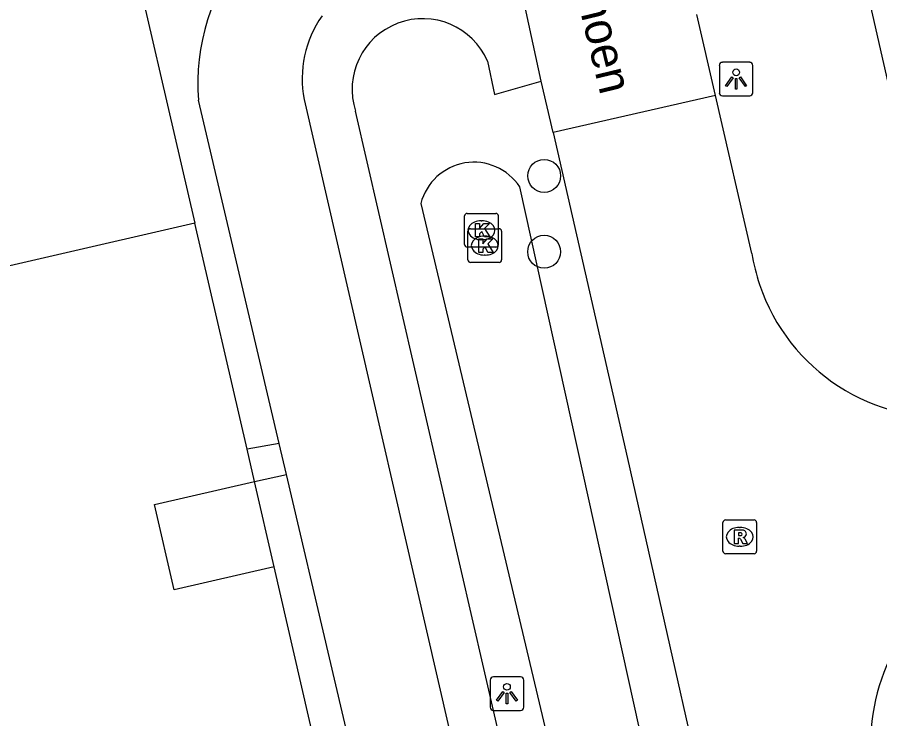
# Model space of a CAD drawing. Extents: x 156414 to 157775, y 382335 to 383765.
# Drawn here: x 156805.84 to 156831.46, y 383317.14 to 383337.97 of the extents above; entities that cross this region are included whole.
import ezdxf

# ---------------------------------------------------------------- set-up
doc = ezdxf.new("R2010")
doc.units = 0
for name, color, linetype in [('IMGEO_Boom', 7, 'Continuous'), ('IMGEO_Fietspad_gesloten', 7, 'Continuous'), ('IMGEO_Greppel_droge_sloot', 7, 'Continuous'), ('IMGEO_Groenvoorziening', 7, 'Continuous'), ('IMGEO_Kolk', 7, 'Continuous'), ('IMGEO_Lichtpunt', 7, 'Continuous'), ('IMGEO_Openbare_ruimte_label', 7, 'Continuous'), ('IMGEO_Pand', 7, 'Continuous'), ('IMGEO_Rijbaan_lokaal_gesloten', 7, 'Continuous'), ('IMGEO_Rioolput', 7, 'Continuous'), ('IMGEO_Voetpad_open', 7, 'Continuous')]:
    doc.layers.add(name, color=color, linetype=linetype)

msp = doc.modelspace()

# ---------------------------------------------------------------- linework, layer by layer
at = {"layer": 'IMGEO_Boom'}
for centre in [(156821.495, 383333.263), (156821.493, 383331.01)]:
    msp.add_circle(centre, 0.489, dxfattribs=at)
at = {"layer": 'IMGEO_Fietspad_gesloten'}
for points in [[(156813.619, 383325.318), (156812.124, 383331.685), (156811.226, 383335.509)], [(156814.362, 383335.533), (156819.323, 383313.996), (156823.788, 383294.684), (156824.225, 383292.861)], [(156813.837, 383324.392), (156813.619, 383325.318)], [(156820.926, 383293.979), (156816.394, 383313.504), (156813.837, 383324.392)]]:
    msp.add_lwpolyline(points, dxfattribs=at)
for centre, radius, start, end in [((156817.575, 383336.008), 6.368, 140.9375, 184.4933), ((156817.588, 383336.139), 3.283, 145.101, 190.6339)]:
    msp.add_arc(centre, radius, start, end, dxfattribs=at)
at = {"layer": 'IMGEO_Greppel_droge_sloot'}
for points in [[(156828.571, 383297.615), (156820.769, 383332.936)], [(156817.831, 383332.448), (156826.207, 383297.109)]]:
    msp.add_lwpolyline(points, dxfattribs=at)
msp.add_arc((156819.408, 383332.041), 1.629, 33.3181, 165.5433, dxfattribs=at)
at = {"layer": 'IMGEO_Groenvoorziening'}
for points in [[(156812.669, 383325.146), (156811.118, 383331.861)], [(156816.502, 383308.476), (156813.474, 383321.659)]]:
    msp.add_lwpolyline(points, dxfattribs=at)
at = {"layer": 'IMGEO_Kolk'}
for p, q in [((156819.131, 383331.223), (156819.131, 383332.075)), ((156819.206, 383332.149), (156820.058, 383332.149)), ((156819.619, 383331.929), (156819.644, 383331.929)), ((156820.132, 383332.075), (156820.132, 383331.223)), ((156819.304, 383331.693), (156820.156, 383331.693)), ((156819.229, 383330.767), (156819.229, 383331.619)), ((156819.717, 383331.473), (156819.742, 383331.473)), ((156820.23, 383331.619), (156820.23, 383330.767)), ((156820.058, 383331.149), (156819.206, 383331.149)), ((156819.642, 383331.369), (156819.617, 383331.369)), ((156819.74, 383330.913), (156819.715, 383330.913)), ((156820.156, 383330.693), (156819.304, 383330.693))]:
    msp.add_line(p, q, dxfattribs=at)
for points in [[(156819.131, 383331.223), (156819.131, 383332.075)], [(156819.206, 383332.149), (156820.058, 383332.149)], [(156820.132, 383332.075), (156820.132, 383331.223)], [(156819.304, 383331.693), (156820.156, 383331.693)], [(156819.452, 383331.849), (156819.575, 383331.849), (156819.575, 383331.698), (156819.705, 383331.849), (156819.869, 383331.849), (156819.723, 383331.698), (156819.876, 383331.449), (156819.724, 383331.449), (156819.639, 383331.613), (156819.575, 383331.546), (156819.575, 383331.449), (156819.452, 383331.449), (156819.452, 383331.849)], [(156819.229, 383330.767), (156819.229, 383331.619)], [(156819.55, 383331.393), (156819.673, 383331.393), (156819.673, 383331.242), (156819.803, 383331.393), (156819.967, 383331.393), (156819.821, 383331.242), (156819.974, 383330.993), (156819.822, 383330.993), (156819.737, 383331.157), (156819.673, 383331.09), (156819.673, 383330.993), (156819.55, 383330.993), (156819.55, 383331.393)], [(156820.23, 383331.619), (156820.23, 383330.767)], [(156820.058, 383331.149), (156819.206, 383331.149)], [(156820.156, 383330.693), (156819.304, 383330.693)]]:
    msp.add_lwpolyline(points, dxfattribs=at)
for centre, start, end in [((156819.208, 383332.073), 91.552, 178.448), ((156819.208, 383332.073), 91.552, 178.448), ((156820.056, 383332.073), 1.552, 88.448), ((156820.056, 383332.073), 1.552, 88.448), ((156819.306, 383331.617), 91.552, 178.448), ((156819.306, 383331.617), 91.552, 178.448), ((156820.154, 383331.617), 1.552, 88.448), ((156820.154, 383331.617), 1.552, 88.448), ((156819.208, 383331.225), 181.552, 268.448), ((156819.208, 383331.225), 181.552, 268.448), ((156820.056, 383331.225), 271.552, 358.448), ((156820.056, 383331.225), 271.552, 358.448), ((156819.306, 383330.769), 181.552, 268.448), ((156819.306, 383330.769), 181.552, 268.448), ((156820.154, 383330.769), 271.552, 358.448), ((156820.154, 383330.769), 271.552, 358.448)]:
    msp.add_arc(centre, 0.0765, start, end, dxfattribs=at)
for centre, major_axis, ratio, start_param, end_param in [((156819.618, 383331.649), (-0.387, 0.002), 0.722429, 4.712389, 7.853982), ((156819.643, 383331.649), (-0.39, 0.002), 0.717154, 1.570796, 4.712389), ((156819.716, 383331.193), (-0.387, 0.002), 0.722429, 4.712389, 7.853982), ((156819.741, 383331.193), (-0.39, 0.002), 0.717154, 1.570796, 4.712389)]:
    msp.add_ellipse(centre, major_axis=major_axis, ratio=ratio, start_param=start_param, end_param=end_param, dxfattribs=at)
at = {"layer": 'IMGEO_Lichtpunt'}
for p, q in [((156826.698, 383336.541), (156826.698, 383335.734)), ((156826.698, 383336.541), (156826.698, 383335.734)), ((156827.6, 383336.636), (156826.792, 383336.636)), ((156827.6, 383336.636), (156826.792, 383336.636)), ((156827.694, 383335.734), (156827.694, 383336.541)), ((156827.694, 383335.734), (156827.694, 383336.541)), ((156826.792, 383335.64), (156827.6, 383335.64)), ((156826.792, 383335.64), (156827.6, 383335.64)), ((156820.792, 383318.386), (156819.984, 383318.386)), ((156820.792, 383318.386), (156819.984, 383318.386)), ((156819.89, 383318.291), (156819.89, 383317.484)), ((156819.89, 383318.291), (156819.89, 383317.484)), ((156820.886, 383317.484), (156820.886, 383318.291)), ((156820.886, 383317.484), (156820.886, 383318.291)), ((156819.984, 383317.39), (156820.792, 383317.39)), ((156819.984, 383317.39), (156820.792, 383317.39))]:
    msp.add_line(p, q, dxfattribs=at)
for points in [[(156827.072, 383336.205), (156827.111, 383336.177), (156826.923, 383335.915), (156826.885, 383335.942), (156827.072, 383336.205)], [(156827.174, 383336.157), (156827.221, 383336.157), (156827.221, 383335.835), (156827.174, 383335.835), (156827.174, 383336.157)], [(156827.284, 383336.177), (156827.322, 383336.204), (156827.509, 383335.942), (156827.47, 383335.914), (156827.284, 383336.177)], [(156820.264, 383317.955), (156820.303, 383317.927), (156820.115, 383317.665), (156820.077, 383317.692), (156820.264, 383317.955)], [(156820.366, 383317.907), (156820.413, 383317.907), (156820.413, 383317.585), (156820.366, 383317.585), (156820.366, 383317.907)], [(156820.476, 383317.927), (156820.514, 383317.954), (156820.701, 383317.692), (156820.662, 383317.664), (156820.476, 383317.927)]]:
    msp.add_lwpolyline(points, dxfattribs=at)
for centre in [(156827.197, 383336.339), (156820.389, 383318.089)]:
    msp.add_circle(centre, 0.0994, dxfattribs=at)
for centre, start, end in [((156826.792, 383336.541), 90, 180), ((156826.792, 383336.541), 90, 180), ((156827.6, 383336.541), 0, 90), ((156827.6, 383336.541), 0, 90), ((156826.792, 383335.734), 180, 270), ((156826.792, 383335.734), 180, 270), ((156827.6, 383335.734), 270, 0), ((156827.6, 383335.734), 270, 360), ((156819.984, 383318.291), 90, 180), ((156819.984, 383318.291), 90, 180), ((156820.792, 383318.291), 0, 90), ((156820.792, 383318.291), 0, 90), ((156819.984, 383317.484), 180, 270), ((156819.984, 383317.484), 180, 270), ((156820.792, 383317.484), 270, 0), ((156820.792, 383317.484), 270, 360)]:
    msp.add_arc(centre, 0.0946, start, end, dxfattribs=at)
at = {"layer": 'IMGEO_Pand'}
for points in [[(156808.872, 383341.575), (156811.118, 383331.861)], [(156811.118, 383331.861), (156802.435, 383329.857)], [(156813.474, 383321.659), (156810.498, 383320.97), (156809.919, 383323.507), (156812.891, 383324.184)], [(156813.474, 383321.659), (156812.891, 383324.184)]]:
    msp.add_lwpolyline(points, dxfattribs=at)
at = {"layer": 'IMGEO_Rijbaan_lokaal_gesloten'}
for points in [[(156821.408, 383336.079), (156820.883, 383338.515), (156820.457, 383340.147)], [(156826.585, 383335.653), (156826.031, 383338.061)], [(156821.757, 383334.549), (156821.408, 383336.079)], [(156826.585, 383335.653), (156821.757, 383334.549)], [(156827.664, 383330.96), (156826.585, 383335.653)], [(156821.757, 383334.549), (156823.969, 383324.867), (156830.401, 383296.326)]]:
    msp.add_lwpolyline(points, dxfattribs=at)
for centre, radius, start, end in [((156833.29, 383331.858), 5.697, 189.0711, 198.5899), ((156833.388, 383331.889), 5.799, 198.5665, 275.7146), ((156837.03, 383316.422), 5.837, 110.9759, 177.9322)]:
    msp.add_arc(centre, radius, start, end, dxfattribs=at)
at = {"layer": 'IMGEO_Rioolput'}
for p, q in [((156826.804, 383322.119), (156826.804, 383322.971)), ((156826.879, 383323.045), (156827.731, 383323.045)), ((156827.805, 383322.971), (156827.805, 383322.119)), ((156827.292, 383322.825), (156827.317, 383322.825)), ((156827.315, 383322.265), (156827.29, 383322.265)), ((156827.731, 383322.045), (156826.879, 383322.045))]:
    msp.add_line(p, q, dxfattribs=at)
for points in [[(156826.804, 383322.119), (156826.804, 383322.971)], [(156826.879, 383323.045), (156827.731, 383323.045)], [(156827.805, 383322.971), (156827.805, 383322.119)], [(156827.393, 383322.743), (156827.141, 383322.745), (156827.141, 383322.345)], [(156827.141, 383322.345), (156827.265, 383322.345), (156827.265, 383322.507), (156827.276, 383322.507)], [(156827.319, 383322.664), (156827.265, 383322.664), (156827.265, 383322.583)], [(156827.265, 383322.583), (156827.317, 383322.583)], [(156827.323, 383322.478), (156827.394, 383322.345), (156827.534, 383322.345), (156827.469, 383322.471)], [(156827.731, 383322.045), (156826.879, 383322.045)]]:
    msp.add_lwpolyline(points, dxfattribs=at)
for centre, radius, start, end in [((156826.881, 383322.969), 0.0765, 91.552, 178.448), ((156826.881, 383322.969), 0.0765, 91.552, 178.448), ((156827.729, 383322.969), 0.0765, 1.552, 88.448), ((156827.729, 383322.969), 0.0765, 1.552, 88.448), ((156827.392, 383322.633), 0.109, 350.3612, 89.416), ((156827.275, 383322.454), 0.0533, 26.0293, 88.6989), ((156827.301, 383322.772), 0.19, 274.7715, 282.9687), ((156827.325, 383322.568), 0.0964, 77.0061, 93.1865), ((156827.339, 383322.625), 0.0378, 276.6634, 79.6772), ((156827.39, 383322.633), 0.112, 277.5842, 350.9817), ((156827.374, 383322.418), 0.108, 29.5134, 73.7905), ((156826.881, 383322.121), 0.0765, 181.552, 268.448), ((156826.881, 383322.121), 0.0765, 181.552, 268.448), ((156827.729, 383322.121), 0.0765, 271.552, 358.448), ((156827.729, 383322.121), 0.0765, 271.552, 358.448)]:
    msp.add_arc(centre, radius, start, end, dxfattribs=at)
for centre, major_axis, ratio, start_param, end_param in [((156827.291, 383322.545), (-0.387, 0.002), 0.722429, 4.712389, 7.853982), ((156827.316, 383322.545), (-0.39, 0.002), 0.717154, 1.570796, 4.712389)]:
    msp.add_ellipse(centre, major_axis=major_axis, ratio=ratio, start_param=start_param, end_param=end_param, dxfattribs=at)
at = {"layer": 'IMGEO_Voetpad_open'}
for points in [[(156828.853, 383340.759), (156830.547, 383341.137), (156833.965, 383326.118)], [(156819.813, 383336.67), (156820.02, 383335.68), (156821.408, 383336.079)], [(156830.401, 383296.326), (156825.152, 383295.022), (156820.743, 383314.123), (156815.89, 383335.185)], [(156813.619, 383325.318), (156812.669, 383325.146)], [(156812.891, 383324.184), (156812.669, 383325.146)], [(156812.891, 383324.184), (156813.837, 383324.392)]]:
    msp.add_lwpolyline(points, dxfattribs=at)
msp.add_arc((156817.888, 383335.832), 2.1, 23.5134, 197.9536, dxfattribs=at)

# ---------------------------------------------------------------- texts
at = {"layer": 'IMGEO_Openbare_ruimte_label'}
msp.add_text('Grashoen', height=1, rotation=283.5916, dxfattribs=at).set_placement((156821.791, 383341.342))

doc.saveas('drawing.dxf')
